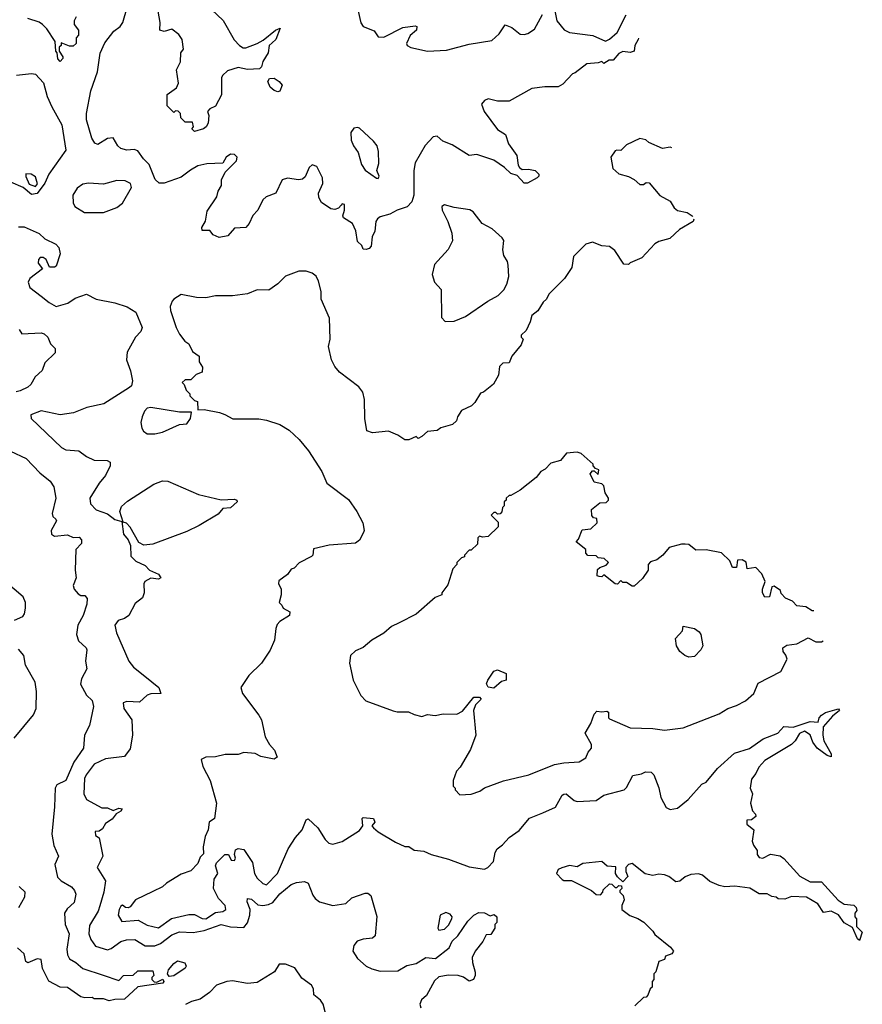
# Model space of a CAD drawing. Extents: x 2239805 to 2396427, y 665731 to 772158.
# Tile 319 of 326: x 2373002 to 2377450, y 730864 to 736060. Entities that reach past the tile are written whole.
import ezdxf

# ---------------------------------------------------------------- set-up
doc = ezdxf.new("R2010")
doc.units = 0

msp = doc.modelspace()

# ---------------------------------------------------------------- linework, layer by layer
at = {"layer": '0CON05XD'}
for points in [[(2374698.8, 735081.2), (2374685, 735066.2), (2374665, 735058), (2374645, 735062), (2374595, 735096), (2374581.1, 735121.1), (2374578.6, 735145), (2374602, 735195), (2374600.8, 735225), (2374571.2, 735285), (2374545, 735293.8), (2374530.3, 735279.7), (2374508.8, 735231.2), (2374495, 735218.8), (2374474, 735216), (2374416.1, 735223.9), (2374387.5, 735215), (2374353.3, 735145), (2374302.5, 735125), (2374285, 735110), (2374258.8, 735055), (2374232.7, 735027.3), (2374213.8, 734985), (2374195.8, 734964.2), (2374135, 734960), (2374100.7, 734919.3), (2374055, 734910), (2374022.5, 734925), (2374005, 734947.5), (2373965, 734947.5), (2373963.9, 734963.9), (2373983.1, 734996.9), (2373990.9, 735049.1), (2374043.3, 735125), (2374050, 735155), (2374066.7, 735185), (2374067.5, 735215), (2374086.2, 735255), (2374145.8, 735315), (2374150, 735335), (2374135, 735348.9), (2374115, 735351.1), (2374092.5, 735335), (2374075, 735302.5), (2373989.8, 735300.2), (2373941.7, 735288.3), (2373903.8, 735266.2), (2373855, 735229.2), (2373765, 735198), (2373737.7, 735197.7), (2373717.6, 735217.6), (2373686, 735296), (2373655, 735326.7), (2373625, 735368.8), (2373605.9, 735375.9), (2373567.7, 735372.3), (2373535, 735380), (2373519.2, 735395), (2373495, 735437.5), (2373465, 735432.9), (2373415, 735401.2), (2373398.8, 735408.8), (2373383.3, 735435), (2373355, 735532.5), (2373354.6, 735565), (2373377.3, 735685), (2373412.5, 735785), (2373426.3, 735883.7), (2373451.7, 735938.3), (2373499.7, 736000.3), (2373532, 736025), (2373546.2, 736045), (2373569.2, 736125)], [(2374014.4, 736114.4), (2374076.8, 736056.8), (2374134.2, 735954.2), (2374162.5, 735925), (2374182.3, 735912.3), (2374195, 735911.2), (2374255.6, 735934.4), (2374288, 735952), (2374352, 736005), (2374376.4, 736016.4), (2374354.2, 735955), (2374335, 735937.5), (2374318, 735925), (2374313.3, 735885), (2374285, 735840), (2374278.8, 735811.2), (2374268.3, 735801.7), (2374205, 735797.5), (2374155, 735808.9), (2374099.3, 735790.7), (2374072.5, 735765), (2374067, 735753), (2374067, 735663), (2374036.4, 735603.6), (2374005, 735590), (2373992.5, 735575), (2374000, 735555), (2373997.5, 735515), (2373986.2, 735495), (2373972.5, 735485), (2373925, 735470), (2373910, 735485), (2373920, 735495), (2373915, 735520), (2373875, 735520), (2373851.7, 735541.7), (2373850, 735565), (2373838.3, 735578.3), (2373825, 735580), (2373815, 735570), (2373780, 735605), (2373780, 735665), (2373829.2, 735700.8), (2373840, 735725), (2373830, 735795), (2373851.2, 735838.8), (2373853.3, 735885), (2373866.7, 735905), (2373860, 735955), (2373841.7, 735981.7), (2373805, 736010), (2373765, 735997.5), (2373742.5, 736005), (2373744.1, 736045.9), (2373732.9, 736105)], [(2374789.5, 736105), (2374803.2, 736043.2), (2374815, 736023.8), (2374872.3, 736002.3), (2374895, 735970), (2374925, 735968), (2375025, 736020), (2375088.8, 736028.8), (2375097.5, 736025), (2375096, 736005), (2375062.5, 735977.5), (2375043.8, 735935), (2375047.5, 735925), (2375066.4, 735913.6), (2375155, 735893.8), (2375255, 735898.8), (2375375, 735931.2), (2375495, 735950.8), (2375533.3, 735985), (2375565, 736033.3), (2375599.7, 736019.7), (2375644.2, 735984.2), (2375665, 735982), (2375685, 735988), (2375718.8, 736011.2), (2375762.3, 736087.7)], [(2375826.4, 736106.4), (2375836.7, 736055), (2375876.4, 736006.4), (2375905, 735993.3), (2376027, 735977), (2376095, 735947.5), (2376115, 735957.5), (2376156.4, 735993.6), (2376204.1, 736085.9)], [(2373300, 736075), (2373290, 736055), (2373290, 736035), (2373312.5, 736005), (2373311.7, 735978.3), (2373300, 735965), (2373300, 735935), (2373285, 735920), (2373265, 735920), (2373221.7, 735938.3), (2373220, 735925), (2373210, 735915), (2373210, 735895), (2373230, 735865), (2373230, 735855), (2373215, 735840), (2373203, 735853), (2373200, 735885), (2373192.5, 735895), (2373190, 735945), (2373145, 736012.5), (2373122.5, 736035), (2373105, 736046.7), (2373045, 736066.7)], [(2376267.8, 735962.2), (2376266.7, 735955), (2376250, 735925), (2376246.1, 735893.9), (2376225, 735887.5), (2376185, 735892.5), (2376165, 735882.5), (2376135, 735847.5), (2376113, 735847), (2376085, 735830), (2376075, 735840), (2376055, 735832.5), (2375995, 735827.5), (2375935, 735780), (2375920, 735775), (2375869.5, 735720.5), (2375845, 735706), (2375773.6, 735706.4), (2375705, 735697.8), (2375585, 735630), (2375525, 735630.8), (2375475, 735643.3), (2375455, 735633.3), (2375440, 735615), (2375453.3, 735575), (2375525, 735481.2), (2375566, 735455), (2375582.5, 735405), (2375626.1, 735343.9), (2375632.5, 735292.5), (2375640.5, 735280.5), (2375655, 735270), (2375687.7, 735272.3), (2375723.9, 735263.9), (2375742.5, 735245), (2375742.5, 735235), (2375733.6, 735226.4), (2375681.7, 735198.3), (2375665, 735197.5), (2375628.3, 735238.3), (2375595, 735248.8), (2375560.8, 735280.8), (2375505, 735318.8), (2375415, 735348), (2375374, 735344), (2375285, 735400), (2375235, 735419.2), (2375205.7, 735445.7), (2375185, 735442), (2375143.1, 735396.9), (2375090, 735305), (2375082.2, 735265), (2375082.9, 735135), (2375071.2, 735098.8), (2375047.7, 735072.3), (2374994.1, 735055.9), (2374955, 735033.8), (2374905, 735020), (2374890.7, 735009.3), (2374882.5, 734995), (2374876.4, 734943.6), (2374862.5, 734915), (2374857.5, 734865), (2374847, 734853), (2374831.7, 734848.3), (2374815, 734850), (2374808.3, 734868.3), (2374785, 734890), (2374775.7, 734945.7), (2374758, 734985), (2374712, 735015), (2374708, 735025), (2374716.7, 735055), (2374716, 735085), (2374705, 735088), (2374698.8, 735081.2)], [(2372985, 735767.5), (2373065, 735776.7), (2373085, 735772.5), (2373127, 735727), (2373146.7, 735655), (2373170.8, 735600.8), (2373224.2, 735505), (2373245, 735372.5), (2373155.5, 735244.5), (2373135, 735196.7), (2373095, 735142.5), (2373065, 735137.5), (2373020, 735175), (2372955, 735202.9)], [(2374365, 735680), (2374346.1, 735686.1), (2374323.3, 735705), (2374312.5, 735735), (2374320.7, 735749.3), (2374345, 735752.5), (2374372.5, 735735), (2374386.7, 735715), (2374375, 735683.8), (2374365, 735680)], [(2374895, 735222.5), (2374898.8, 735235), (2374888, 735265), (2374897.9, 735302.1), (2374896.7, 735365), (2374889.4, 735395), (2374869.8, 735419.8), (2374795, 735487.5), (2374785, 735492), (2374765, 735488), (2374749.2, 735465), (2374752.5, 735425), (2374764.5, 735394.5), (2374788.7, 735358.7), (2374805.5, 735295.5), (2374825.9, 735265.9), (2374885, 735223.3), (2374895, 735222.5)], [(2376445.1, 735383.7), (2376435, 735387.5), (2376395, 735380), (2376323, 735413), (2376307, 735427), (2376275, 735432.5), (2376205, 735400), (2376175, 735370), (2376155, 735372.5), (2376145, 735367.5), (2376122.5, 735335), (2376132.5, 735275), (2376165, 735247.5), (2376215, 735232.5), (2376245, 735217.5), (2376275, 735190), (2376295, 735190), (2376308.3, 735201.7), (2376325, 735200), (2376381.7, 735131.7), (2376435, 735102.5), (2376457, 735067), (2376473.9, 735053.9), (2376525, 735042.5), (2376552.5, 735025), (2376556.1, 735021.4)], [(2373085, 735180), (2373096.2, 735193.8), (2373085, 735231.2), (2373062.5, 735245), (2373035, 735246.2), (2373035, 735232.5), (2373052.7, 735192.7), (2373085, 735180)], [(2373445, 735042.5), (2373515, 735070), (2373545, 735092.5), (2373592.5, 735175), (2373587.5, 735195), (2373559.1, 735209.1), (2373515, 735211.9), (2373445, 735191.9), (2373365, 735198), (2373335, 735192), (2373305, 735171.2), (2373282, 735135), (2373283.6, 735093.6), (2373293.6, 735073.6), (2373343.6, 735043.6), (2373445, 735042.5)], [(2375248.3, 734468.3), (2375295, 734470), (2375356.1, 734493.9), (2375472.5, 734575), (2375527.5, 734605), (2375557.5, 734635), (2375573.3, 734665), (2375583.3, 734705), (2375580, 734765), (2375577.5, 734785), (2375557.5, 734815), (2375552.5, 734845), (2375557.5, 734895), (2375549.3, 734909.3), (2375496.1, 734956.1), (2375442.5, 734985), (2375395.9, 735045.9), (2375377.7, 735057.7), (2375295, 735068.8), (2375245, 735082.5), (2375230, 735075), (2375232.5, 735055), (2375262.5, 734995), (2375283.8, 734933.8), (2375286.4, 734893.6), (2375263, 734847), (2375191.7, 734768.3), (2375180, 734715), (2375192.5, 734675), (2375226.4, 734636.4), (2375228.3, 734488.3), (2375248.3, 734468.3)], [(2376560.5, 735007), (2376557.5, 734995), (2376485, 734952.5), (2376433.6, 734906.4), (2376375, 734890), (2376355, 734877.5), (2376286.1, 734803.9), (2376225, 734777.5), (2376215, 734767.5), (2376190.7, 734770.7), (2376143, 734843), (2376115, 734862.5), (2376075, 734866.7), (2376025, 734886.7), (2375990, 734875), (2375925, 734810), (2375917, 734753), (2375877.5, 734695), (2375795, 734612.5), (2375782.5, 734585), (2375765, 734570), (2375736.4, 734523.6), (2375705, 734500), (2375697.5, 734465), (2375675, 734420), (2375650, 734395), (2375650, 734385), (2375660, 734375), (2375650, 734345), (2375600, 734285), (2375585, 734250), (2375553, 734247), (2375535, 734230), (2375530, 734185), (2375503.6, 734136.4), (2375450, 734095), (2375435, 734090), (2375405, 734040), (2375387, 734023), (2375335, 733997.5), (2375312.5, 733965), (2375307, 733943), (2375287, 733923), (2375225, 733906.7), (2375205, 733892.5), (2375155, 733887.5), (2375125, 733860), (2375105, 733850), (2375095, 733860), (2375056.4, 733843.6), (2375035, 733843.3), (2374998.3, 733868.3), (2374948.3, 733888.3), (2374865, 733880), (2374835, 733890), (2374823.6, 733956.4), (2374822.5, 734055), (2374812.5, 734095), (2374793, 734123), (2374690.7, 734200.7), (2374665, 734230), (2374647.5, 734265), (2374632.5, 734335), (2374640, 734375), (2374637.5, 734485), (2374593.3, 734585), (2374593.3, 734625), (2374579.5, 734679.5), (2374566.1, 734706.1), (2374545, 734723.3), (2374515, 734733.3), (2374475, 734733.3), (2374405, 734706.7), (2374365, 734666.7), (2374317.3, 734632.7), (2374255, 734634), (2374205, 734613.8), (2374125, 734603.8), (2374035, 734603.3), (2373985, 734592.5), (2373935, 734593.3), (2373855, 734610), (2373815, 734586.2), (2373806.2, 734575), (2373796.4, 734546.4), (2373798.8, 734525), (2373827.5, 734435), (2373845, 734400), (2373873.6, 734363.6), (2373895, 734350), (2373915, 734310), (2373950, 734285), (2373950, 734255), (2373967, 734227), (2373965, 734200), (2373933, 734187), (2373905, 734160), (2373875, 734160), (2373860, 734145), (2373870, 734135), (2373880, 734105), (2373900, 734085), (2373900, 734075), (2373925, 734050), (2373940, 734045), (2373941.7, 734001.7), (2373975, 734002.5), (2374056.4, 733986.4), (2374085, 733977.5), (2374127, 733953), (2374265, 733953.3), (2374305, 733946.2), (2374375, 733923.3), (2374425, 733893.3), (2374476.7, 733845), (2374526.7, 733785), (2374596.1, 733676.1), (2374623.6, 733613.6), (2374737.7, 733527.7), (2374782.5, 733465), (2374812.5, 733405), (2374820, 733365), (2374817, 733353), (2374796.4, 733313.6), (2374775, 733297.5), (2374635, 733286.7), (2374553, 733267), (2374550, 733235), (2374543, 733227), (2374477, 733193), (2374450, 733165), (2374435, 733160), (2374415, 733132.5), (2374370.7, 733099.3), (2374367.5, 733085), (2374382.5, 733055), (2374382.5, 733025), (2374372.5, 732985), (2374385, 732970), (2374392.5, 732955), (2374427.5, 732935), (2374426.7, 732915), (2374375, 732883.3), (2374361.7, 732868.3), (2374353.6, 732846.4), (2374346.7, 732785), (2374325, 732732.5), (2374277.5, 732665), (2374210.7, 732599.3), (2374170, 732535), (2374177.5, 732505), (2374265, 732390), (2374277.5, 732365), (2374297.5, 732275), (2374320, 732235), (2374346.7, 732205), (2374361.7, 732168.3), (2374345, 732157.5), (2374275, 732172.5), (2374245, 732187.5), (2374185, 732193.3), (2374155, 732182.5), (2374087, 732183), (2374035, 732170), (2373985, 732167.5), (2373960, 732155), (2373968.3, 732118.3), (2374007.5, 732045), (2374040, 731925), (2374030, 731845), (2374002.5, 731825), (2373997.5, 731785), (2373980.7, 731749.3), (2373970, 731695), (2373971.7, 731658.3), (2373955, 731640), (2373943, 731607), (2373905, 731567.5), (2373855, 731550), (2373776.4, 731503.6), (2373756.1, 731483.9), (2373705, 731460), (2373612.5, 731415), (2373585, 731377.5), (2373575, 731372.5), (2373560, 731375), (2373545, 731386.7), (2373535, 731382.5), (2373526.2, 731365), (2373522.5, 731335), (2373541.2, 731301.2), (2373627.7, 731307.7), (2373675, 731281.1), (2373735, 731266.7), (2373803.8, 731316.2), (2373895, 731338.5), (2373925, 731337.5), (2373965, 731316.2), (2373985, 731315.7), (2374035, 731348.6), (2374075, 731354.4), (2374090, 731365), (2374086.2, 731385), (2374051.5, 731421.5), (2374024.2, 731475), (2374028.9, 731525), (2374047.5, 731555), (2374036.2, 731593.8), (2374040, 731610), (2374085, 731653.8), (2374103.8, 731653.8), (2374118.8, 731625), (2374135, 731623.1), (2374140.8, 731635), (2374136, 731655), (2374140.7, 731679.3), (2374155, 731686.7), (2374185, 731681.2), (2374231.7, 731611.7), (2374242.3, 731555), (2374255, 731529.2), (2374285, 731501.4), (2374305, 731494.3), (2374362.5, 731555), (2374390, 731615), (2374420, 731685), (2374458, 731745), (2374493.1, 731785), (2374515, 731836.7), (2374525, 731843.3), (2374575.8, 731795.8), (2374615, 731733.3), (2374634.2, 731714.2), (2374655, 731708.8), (2374705, 731722.5), (2374795, 731781.2), (2374812.5, 731805), (2374810, 731845), (2374815, 731850), (2374870, 731845), (2374877.5, 731825), (2374860, 731805), (2374870, 731795), (2374894.2, 731774.2), (2374985, 731720), (2375035, 731697.5), (2375056.4, 731696.4), (2375085, 731677.5), (2375135, 731671.2), (2375174.2, 731654.2), (2375265, 731630), (2375375, 731589.1), (2375455, 731577.1), (2375473.8, 731585), (2375503.2, 731616.8), (2375511.1, 731665), (2375522, 731685), (2375550.8, 731705), (2375585.5, 731744.5), (2375638.3, 731781.7), (2375693.1, 731846.9), (2375764, 731874), (2375830, 731905), (2375865, 731966.7), (2375875, 731973.3), (2375887.5, 731975), (2375929.3, 731939.3), (2375945, 731933.3), (2376045, 731940), (2376085, 731967.5), (2376193.6, 731996.4), (2376205, 732007.5), (2376238.8, 732071.2), (2376285, 732080), (2376305, 732090), (2376335, 732088.8), (2376350, 732075), (2376375.7, 732005.7), (2376386.2, 731955), (2376415, 731903.3), (2376435, 731891.2), (2376475, 731899.2), (2376530, 731945), (2376602.5, 732025), (2376625, 732036.7), (2376685, 732107.5), (2376775, 732190), (2376855, 732213.3), (2376927.5, 732265), (2377003.3, 732295), (2377035, 732330), (2377085, 732326.7), (2377175, 732356.2), (2377217.5, 732352.5), (2377222.5, 732375), (2377235, 732390), (2377255, 732403.3), (2377305, 732418.8), (2377325, 732422.5), (2377330, 732415), (2377292.5, 732385), (2377242.5, 732327.5), (2377240.8, 732285), (2377246.2, 732255), (2377286.2, 732185), (2377285, 732170), (2377265, 732176.7), (2377211.2, 732215), (2377188, 732248), (2377175.4, 732285.4), (2377144.2, 732305.8), (2377117.8, 732292.2), (2377095.5, 732254.5), (2377076, 732235), (2376935, 732150), (2376903.8, 732115), (2376888.3, 732081.7), (2376865, 732052.5), (2376857.5, 732005), (2376870, 731975), (2376860, 731925), (2376870, 731885), (2376887, 731867), (2376887.5, 731855), (2376865, 731837.5), (2376840, 731835), (2376840, 731815), (2376877.5, 731785), (2376868, 731725), (2376875, 731703.3), (2376895.8, 731675.8), (2376895.6, 731655), (2376905, 731637.8), (2376925, 731635.5), (2376965, 731656), (2377016.8, 731646.8), (2377035, 731633.8), (2377120.3, 731540.3), (2377175, 731510.8), (2377235, 731510), (2377322.7, 731412.7), (2377355, 731392.5), (2377405, 731387.5), (2377417.5, 731375), (2377421.7, 731358.3), (2377410, 731345), (2377410, 731325), (2377420, 731315), (2377420, 731275), (2377450, 731245), (2377435, 731200), (2377425, 731210), (2377398.3, 731268.3), (2377355, 731293.3), (2377325, 731336.7), (2377285, 731356.2), (2377245, 731347.5), (2377215, 731393.3), (2377155, 731430), (2377077, 731433), (2377041.7, 731418.3), (2377005, 731420), (2376995, 731430), (2376973, 731433), (2376947, 731447), (2376905, 731446.2), (2376856.8, 731476.8), (2376777.9, 731487.9), (2376725, 731484.2), (2376695, 731490.8), (2376645, 731512.5), (2376606.7, 731545), (2376585, 731552), (2376545, 731548), (2376515, 731536), (2376485.9, 731514.1), (2376465, 731510), (2376428.3, 731538.3), (2376405, 731547.5), (2376375, 731550), (2376345, 731543.3), (2376303, 731553), (2376235, 731607.1), (2376215, 731602), (2376201.2, 731585), (2376201.2, 731565), (2376211.7, 731538.3), (2376185, 731510), (2376157, 731537), (2376147.5, 731555), (2376149.3, 731589.3), (2376103, 731593), (2376075, 731616.7), (2375975, 731606.7), (2375945, 731590), (2375905, 731596), (2375863.3, 731583.3)], [(2372995, 734966.7), (2373025, 734966.7), (2373105, 734931.2), (2373134.2, 734904.2), (2373193.3, 734875), (2373208.3, 734858.3), (2373215.8, 734824.2), (2373195, 734760), (2373185, 734754.2), (2373160, 734755), (2373142, 734795), (2373125, 734805.7), (2373110, 734805), (2373101.4, 734795), (2373099.2, 734775), (2373122.5, 734745), (2373056.1, 734693.9), (2373046.7, 734675), (2373056.1, 734646.1), (2373115, 734600.8), (2373157.3, 734567.3), (2373195, 734547.1), (2373256.2, 734563.8), (2373295, 734591.2), (2373355, 734611.2), (2373405, 734585.6), (2373505, 734566.4), (2373570, 734545), (2373615, 734516.7), (2373648.8, 734435), (2373641.2, 734415), (2373613.8, 734385), (2373570, 734305), (2373566, 734265), (2373587, 734207), (2373597.5, 734155), (2373591.4, 734128.6), (2373581.7, 734118.3), (2373446.3, 734033.7), (2373356.6, 734013.4), (2373285.4, 733984.6), (2373215, 733974.5), (2373115, 733995.6), (2373060, 733975), (2373062.5, 733955), (2373222.7, 733802.7), (2373245, 733790), (2373314.3, 733784.3), (2373353.8, 733755), (2373395, 733735.7), (2373464, 733734), (2373480, 733725), (2373479.2, 733705), (2373455.7, 733655), (2373421.4, 733615), (2373371.4, 733535), (2373375, 733506), (2373405, 733473.5), (2373465, 733451.9), (2373505, 733422.2), (2373541.7, 733411.7), (2373549.4, 733345), (2373574.6, 733315), (2373587.1, 733285), (2373589.3, 733229.3), (2373615, 733203.3), (2373665, 733180), (2373687.5, 733155), (2373735, 733133.3), (2373747.5, 733115), (2373735, 733106.7), (2373695, 733113.3), (2373662.5, 733095), (2373657, 733083), (2373658.8, 733035), (2373650.7, 733009.3), (2373611.2, 732978.8), (2373577.5, 732915), (2373555, 732900), (2373521.2, 732888.8), (2373503.8, 732865), (2373513.8, 732825), (2373578, 732675), (2373602.4, 732642.4), (2373663.3, 732595), (2373736.7, 732535), (2373747.5, 732505), (2373695, 732502.5), (2373674.3, 732495.7), (2373635, 732458), (2373567.7, 732462.3), (2373547.5, 732455), (2373552, 732425), (2373594.3, 732364.3), (2373598, 732285), (2373585, 732212.5), (2373555, 732171.2), (2373455, 732160), (2373395, 732130.6), (2373352.5, 732075), (2373344.5, 732055), (2373340.6, 731975), (2373354.4, 731944.4), (2373435, 731900), (2373465, 731900), (2373495, 731887.5), (2373525, 731898.8), (2373542.5, 731895), (2373535, 731883.3), (2373510.7, 731869.3), (2373489.5, 731840.5), (2373455, 731817.5), (2373439.3, 731790.7), (2373421.7, 731778.3), (2373400, 731775), (2373402.5, 731755), (2373421.7, 731741.7), (2373440, 731645), (2373411.2, 731585), (2373455.6, 731515), (2373446.9, 731455), (2373424.3, 731384.3), (2373415.7, 731355), (2373370, 731280), (2373367.3, 731235), (2373376.7, 731205), (2373401.2, 731171.2), (2373465, 731151.1), (2373485, 731157.8), (2373535, 731194.5), (2373565, 731204.5), (2373610, 731205), (2373665, 731172.7), (2373715, 731173.1), (2373745, 731184.5), (2373805, 731231.1), (2373845, 731245.5), (2373917.6, 731242.4), (2373976.2, 731253.8), (2374065, 731284.6), (2374115, 731273.1), (2374185, 731269.5), (2374205, 731294.2), (2374216.9, 731335), (2374219.4, 731365), (2374201.9, 731405), (2374205, 731422.5), (2374225, 731419.2), (2374259.4, 731389.4), (2374285, 731385.3), (2374315, 731389.7), (2374338.2, 731401.8), (2374375, 731446.5), (2374435, 731496), (2374463, 731507), (2374505, 731511.2), (2374525, 731503.3), (2374549.6, 731439.6), (2374561.7, 731421.7), (2374585.4, 731405.4), (2374655, 731385.5), (2374723.9, 731396.1), (2374755, 731426.2), (2374825, 731450), (2374840, 731450), (2374855, 731437.5), (2374887.3, 731327.3), (2374878, 731225), (2374865, 731212), (2374815, 731207.5), (2374783.1, 731196.9), (2374765.7, 731174.3), (2374760, 731145), (2374785.7, 731105), (2374830.8, 731065), (2374860.2, 731050.2), (2374905, 731038.9), (2374998.7, 731041.3), (2375045, 731068), (2375095, 731080), (2375145, 731111.4), (2375196.7, 731105), (2375268.7, 731161.3), (2375285, 731197.5), (2375314.4, 731225.6), (2375367, 731303), (2375400, 731335), (2375425, 731347.5), (2375456.4, 731346.4), (2375485, 731330), (2375507, 731337), (2375520, 731325), (2375520, 731295), (2375510, 731285), (2375510, 731265), (2375488.3, 731231.7), (2375465, 731230), (2375446.7, 731195), (2375405.6, 731144.4), (2375389.7, 731110.3), (2375391.4, 731085), (2375405.9, 731034.1), (2375406.2, 731015), (2375397.5, 730995), (2375375, 730986.2), (2375345, 731006.2), (2375315.8, 731015.8), (2375265, 731017.3), (2375215, 731009.2), (2375191.5, 730988.5), (2375148.9, 730911.1), (2375122.4, 730887.6), (2375114.8, 730865.2), (2375119.1, 730845)], [(2372998.6, 734425), (2373012.4, 734402.4), (2373115, 734407.5), (2373131.7, 734401.7), (2373150, 734385), (2373165, 734350), (2373190, 734325), (2373188.3, 734301.7), (2373135, 734250), (2373120.7, 734209.3), (2373084.4, 734175.6), (2373061.2, 734135), (2373045, 734121.2), (2373005, 734101.2), (2372983, 734097)], [(2373675, 733873.8), (2373715, 733874), (2373755.8, 733884.2), (2373845, 733923.3), (2373885, 733926.7), (2373903.8, 733955), (2373908.3, 733988.3), (2373845, 733988.6), (2373695, 734014), (2373675, 734010), (2373660.8, 733995), (2373648.1, 733965), (2373641.4, 733935), (2373645.8, 733905), (2373655, 733888.8), (2373675, 733873.8)], [(2372953.5, 733783.5), (2373035.6, 733745), (2373108.3, 733668.3), (2373163.1, 733625), (2373182, 733595), (2373193.5, 733535), (2373173.5, 733453.5), (2373177.5, 733437.5), (2373193.3, 733425), (2373195.6, 733415), (2373168.9, 733365), (2373170, 733345), (2373185, 733334), (2373255, 733341.2), (2373285, 733327.5), (2373315, 733328.8), (2373328.8, 733315), (2373327.5, 733295), (2373297.5, 733265), (2373294.2, 733155), (2373300, 733115), (2373283.8, 733075), (2373290, 733055), (2373310.5, 733030.5), (2373325, 733021.2), (2373345, 733021.2), (2373357.5, 733005), (2373355.6, 732975), (2373337.8, 732915), (2373308, 732865), (2373301.9, 732815), (2373312.1, 732782.1), (2373353.3, 732745), (2373356.2, 732735), (2373349.2, 732675), (2373356, 732635), (2373328.1, 732581.9), (2373323.2, 732553.2), (2373354.7, 732494.7), (2373385, 732467.1), (2373390.8, 732435), (2373370, 732335), (2373344.2, 732285), (2373338.9, 732215), (2373288.1, 732141.9), (2373245.7, 732045), (2373198.5, 732021.5), (2373188.6, 732005), (2373185.9, 731905.9), (2373171.2, 731761.2), (2373182, 731702), (2373206.2, 731645), (2373187.7, 731602.3), (2373202, 731535), (2373221.2, 731515), (2373275, 731483.8), (2373291.2, 731465), (2373298.8, 731445), (2373288.7, 731401.3), (2373251.7, 731368.3), (2373238.6, 731345), (2373241.1, 731285), (2373262.9, 731235), (2373251.2, 731155), (2373254, 731125), (2373265, 731103.3), (2373298.8, 731085), (2373335, 731052), (2373441.7, 731018.3), (2373525, 730990), (2373550, 731015), (2373601.7, 731018.3), (2373625, 731040), (2373705, 731040), (2373710, 731015), (2373700, 731005), (2373700, 730995), (2373711.7, 730981.7), (2373725, 730980), (2373757, 730997), (2373762.5, 730985), (2373757.5, 730975), (2373625, 730956.7), (2373555, 730891.2), (2373505, 730890), (2373475, 730882.5), (2373445, 730893.3), (2373395, 730892.5), (2373385, 730900), (2373345, 730897.5), (2373325, 730903.3), (2373255, 730952.5), (2373215, 730954), (2373155, 730986.7), (2373122.7, 731052.7), (2373115, 731100), (2373095, 731103.3), (2373045, 731083.3), (2373035, 731090), (2373025, 731130), (2372991.2, 731161.2)], [(2377194, 732940), (2377185, 732940), (2377151.7, 732961.7), (2377105, 732966.7), (2377080.7, 732990.7), (2377045, 733007.5), (2377021.7, 733031.7), (2377018.3, 733048.3), (2376985, 733070), (2376973, 733067), (2376960, 733015), (2376935, 733012.5), (2376923.3, 733035), (2376923.3, 733055), (2376937.5, 733095), (2376920, 733135), (2376888.3, 733168.3), (2376841.7, 733161.7), (2376837, 733197), (2376815, 733210), (2376791.7, 733208.3), (2376785, 733170), (2376765, 733170), (2376750, 733205), (2376707, 733247), (2376625, 733262.5), (2376570.7, 733260.7), (2376535, 733290), (2376515, 733292.5), (2376495, 733292.5), (2376430, 733275), (2376396.4, 733233.6), (2376365, 733210), (2376331.7, 733198.3), (2376320, 733185), (2376320, 733155), (2376289.3, 733110.7), (2376245, 733070), (2376235, 733070), (2376205, 733090), (2376185, 733090), (2376175, 733100), (2376158.3, 733081.7), (2376145, 733082.5), (2376085, 733130), (2376075, 733120), (2376061.7, 733121.7), (2376050, 733125), (2376051.7, 733158.3), (2376065, 733170), (2376098.3, 733181.7), (2376110, 733195), (2376087, 733217), (2376055, 733220), (2376045, 733230), (2376001.7, 733231.7), (2375990, 733245), (2375990, 733265), (2375940, 733305), (2375951.7, 733318.3), (2375971.7, 733368.3), (2376017, 733373), (2376050, 733405), (2376048.3, 733428.3), (2376031.7, 733431.7), (2376023, 733443), (2376020, 733475), (2376065, 733510), (2376098.3, 733511.7), (2376110, 733525), (2376110, 733535), (2376093, 733563), (2376085, 733600), (2376075, 733610), (2376035, 733620), (2376013, 733663), (2376025, 733680), (2376035, 733680), (2376055, 733660), (2376060, 733685), (2376041.7, 733691.7), (2376030, 733705), (2376030, 733715), (2375965, 733770), (2375945, 733777.5), (2375888.3, 733771.7), (2375856.1, 733733.9), (2375805, 733720), (2375775, 733687.5), (2375752.5, 733675), (2375727.5, 733645), (2375643, 733577), (2375595, 733550), (2375585, 733550), (2375570, 733535), (2375570, 733525), (2375560, 733515), (2375560, 733495), (2375550, 733485), (2375547, 733463), (2375538.3, 733451.7), (2375525, 733450), (2375515, 733460), (2375505, 733460), (2375490, 733445), (2375528.3, 733408.3), (2375527, 733383), (2375475, 733332.5), (2375445, 733330), (2375430, 733335), (2375420, 733325), (2375418.3, 733291.7), (2375385, 733260), (2375375, 733260), (2375350, 733235), (2375350, 733225), (2375335, 733220), (2375310, 733195), (2375310, 733185), (2375288.3, 733161.7), (2375261.7, 733078.3), (2375230, 733035), (2375230, 733025), (2375195, 733010), (2375095, 732922.5), (2375005, 732876.7), (2374965, 732857.5), (2374925, 732822.5), (2374860, 732785), (2374815, 732747.5), (2374775, 732730), (2374747.5, 732705), (2374742.5, 732665), (2374762.5, 732575), (2374803, 732493), (2374830, 732465), (2374973, 732413), (2374995, 732407.5), (2375055, 732407.5), (2375085, 732392.5), (2375125, 732382.5), (2375155, 732392.5), (2375195, 732387.5), (2375237, 732397), (2375310, 732395), (2375339.3, 732410.7), (2375400, 732485), (2375430, 732485), (2375437.5, 732475), (2375407.5, 732445), (2375397.5, 732415), (2375410, 732285), (2375381.7, 732208.3), (2375327.5, 732115), (2375307.5, 732095), (2375290, 732045), (2375290, 732015), (2375300, 732005), (2375300, 731995), (2375325, 731970), (2375385, 731972.5), (2375430.7, 731989.3), (2375455, 732006.7), (2375555, 732043.3), (2375690, 732075), (2375825, 732128.8), (2375875, 732138.8), (2375955, 732143.8), (2375990, 732165), (2376002.5, 732195), (2376020, 732215), (2376020, 732235), (2375987.5, 732295), (2376017.5, 732345), (2376034.1, 732395.9), (2376048.3, 732411.7), (2376075, 732406.7), (2376101.7, 732411.7), (2376110, 732405), (2376110, 732375), (2376115, 732370), (2376225, 732323.3), (2376345, 732318.8), (2376405, 732310), (2376505, 732323.8), (2376693.9, 732396.1), (2376740, 732425), (2376785, 732440), (2376832.5, 732465), (2376877.5, 732505), (2376900.7, 732559.3), (2377019.3, 732620.7), (2377052.5, 732685), (2377046.7, 732706.7), (2377032.5, 732725), (2377030, 732745), (2377050.7, 732759.3), (2377105, 732766.7), (2377165, 732797.5), (2377205, 732777.5), (2377235, 732777.5), (2377242.6, 732781.3)], [(2373656.6, 733286.6), (2373631.1, 733301.1), (2373585, 733381.6), (2373565, 733402.7), (2373548.3, 733408.3), (2373531.1, 733465), (2373539.3, 733490.7), (2373570.7, 733519.3), (2373710.5, 733609.5), (2373755, 733625.8), (2373784.3, 733624.3), (2373946.2, 733555), (2374065, 733527.1), (2374135, 733530), (2374147.5, 733525), (2374150, 733515), (2374115, 733483.8), (2374075, 733480), (2374049.1, 733450.9), (2373948.8, 733391.2), (2373885, 733360), (2373705, 733292), (2373656.6, 733286.6)], [(2372975, 732890.9), (2373018.8, 732911.2), (2373027.5, 732925), (2373032.5, 732955), (2373032.5, 732985), (2373020.5, 733015), (2372925, 733095.7)], [(2376535, 732696.7), (2376512.5, 732705), (2376486.7, 732725), (2376468.8, 732755), (2376463.3, 732795), (2376500, 732835), (2376505, 732860), (2376565, 732847.5), (2376589.3, 732829.3), (2376597.5, 732815), (2376607.5, 732755), (2376597.5, 732735), (2376565, 732700), (2376535, 732696.7)], [(2372972.4, 732267.6), (2373075, 732391.4), (2373089.5, 732425), (2373090.5, 732515), (2373083.6, 732563.6), (2373033.2, 732653.2), (2373024.4, 732705), (2372995, 732737.5)], [(2375505, 732532.5), (2375475, 732537.5), (2375466.7, 732555), (2375472.5, 732575), (2375505, 732622.5), (2375525, 732628.8), (2375569.3, 732609.3), (2375570, 732575), (2375545, 732566.7), (2375505, 732532.5)], [(2375863.3, 731583.3), (2375844, 731575), (2375836, 731555), (2375865, 731523.3), (2375875, 731517.5), (2375915, 731517.5), (2376020, 731465), (2376045, 731442.5), (2376068.3, 731441.7), (2376080, 731455), (2376081.7, 731468.3), (2376115, 731500), (2376128.3, 731498.3), (2376145, 731480), (2376155, 731480), (2376165, 731490), (2376178.3, 731488.3), (2376180, 731475), (2376170, 731465), (2376170, 731455), (2376188.3, 731438.3), (2376192.5, 731415), (2376180, 731385), (2376180, 731365), (2376223, 731333), (2376265, 731317.5), (2376296.4, 731296.4), (2376345, 731250), (2376355, 731232.5), (2376437.5, 731165), (2376452.5, 731145), (2376445, 731130), (2376411.7, 731118.3), (2376405, 731100), (2376375, 731090), (2376360, 731035), (2376350, 731025), (2376350, 730995), (2376340, 730985), (2376340, 730955), (2376330, 730945), (2376318.3, 730911.7), (2376308.3, 730901.7), (2376295, 730900), (2376250, 730855)], [(2372997.5, 731375), (2373028.4, 731431.6), (2373030.8, 731455), (2373000, 731485)], [(2375215, 731254.2), (2375245, 731261.1), (2375265, 731282.2), (2375282.9, 731315), (2375284.5, 731325), (2375275, 731338.9), (2375252.2, 731347.8), (2375221.2, 731335), (2375210, 731265), (2375215, 731254.2)], [(2373791.2, 731011.2), (2373782.5, 731025), (2373787.5, 731045), (2373815, 731080), (2373835, 731092.5), (2373873, 731083), (2373880, 731065), (2373875.9, 731054.1), (2373815, 731014), (2373791.2, 731011.2)], [(2374616.7, 730816.7), (2374603.3, 730865), (2374590, 730885), (2374555, 730913.3), (2374552.9, 730945), (2374541.9, 730965), (2374491.5, 731001.5), (2374455, 731056.5), (2374405, 731076.2), (2374371.4, 731075), (2374347.1, 731035), (2374255, 730979.3), (2374205, 730973.8), (2374125, 730988.2), (2374095, 730984.7), (2374041.1, 730965), (2374004.6, 730925.4), (2373955, 730891.4), (2373908, 730878), (2373876.8, 730863.2)]]:
    msp.add_lwpolyline(points, dxfattribs=at)

doc.saveas('drawing.dxf')
